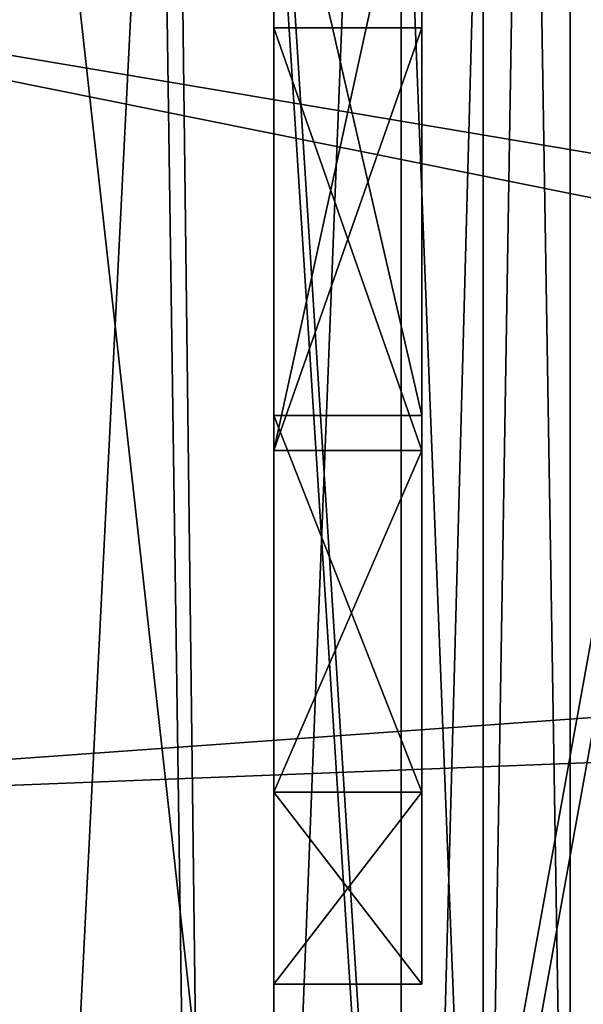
# Model space of a CAD drawing. Header units: millimetres. Extents: x -50 to 50, y -22 to 96.
# Tile 269 of 374: x 23.14 to 25.04, y 7.54 to 10.86. Entities that reach past the tile are written whole.
import ezdxf

# ---------------------------------------------------------------- set-up
doc = ezdxf.new("R2010")
doc.units = ezdxf.units.MM
doc.header["$LTSCALE"] = 65.185185
for name, color, linetype in [('1092', 7, 'CONTINUOUS'), ('1107', 7, 'CONTINUOUS'), ('1231', 7, 'CONTINUOUS'), ('1233', 7, 'CONTINUOUS'), ('1235', 7, 'CONTINUOUS'), ('1238', 7, 'CONTINUOUS'), ('1243', 7, 'CONTINUOUS'), ('1569', 7, 'CONTINUOUS'), ('1621', 7, 'CONTINUOUS'), ('1625', 7, 'CONTINUOUS'), ('1684', 7, 'CONTINUOUS'), ('1685', 7, 'CONTINUOUS'), ('27', 7, 'CONTINUOUS'), ('28', 7, 'CONTINUOUS'), ('29', 7, 'CONTINUOUS'), ('43', 7, 'CONTINUOUS'), ('465', 7, 'CONTINUOUS'), ('469', 7, 'CONTINUOUS'), ('489', 7, 'CONTINUOUS'), ('490', 7, 'CONTINUOUS'), ('492', 7, 'CONTINUOUS'), ('493', 7, 'CONTINUOUS'), ('494', 7, 'CONTINUOUS'), ('495', 7, 'CONTINUOUS'), ('496', 7, 'CONTINUOUS'), ('497', 7, 'CONTINUOUS'), ('498', 7, 'CONTINUOUS'), ('499', 7, 'CONTINUOUS'), ('500', 7, 'CONTINUOUS'), ('501', 7, 'CONTINUOUS'), ('502', 7, 'CONTINUOUS'), ('72', 7, 'CONTINUOUS')]:
    doc.layers.add(name, color=color, linetype=linetype)

msp = doc.modelspace()

# ---------------------------------------------------------------- linework, layer by layer
at = {"layer": '1092', "color": 3, "linetype": 'CONTINUOUS'}
msp.add_3dface([(24, 9.4043, -22.6629), (24, 9.4043, -25.1029), (24, 10.8299, -22.6629), (24, 9.4043, -22.6629)], dxfattribs=at)
at = {"layer": '1107', "color": 3, "linetype": 'CONTINUOUS'}
for points in [[(24.5, 11.6894, -21.7505), (24.5, 9.4043, -21.7505), (24.5, 7.6039, -22.6629), (24.5, 11.6894, -21.7505)], [(24.5, 11.6894, -22.7811), (24.5, 11.6894, -21.7505), (24.5, 10.8299, -22.6629), (24.5, 11.6894, -22.7811)], [(24.5, 11.6894, -21.7505), (24.5, 7.6039, -22.6629), (24.5, 8.2515, -22.6629), (24.5, 11.6894, -21.7505)], [(24.5, 11.6894, -21.7505), (24.5, 8.2515, -22.6629), (24.5, 9.4043, -22.6629), (24.5, 11.6894, -21.7505)], [(24.5, 11.6894, -21.7505), (24.5, 9.4043, -22.6629), (24.5, 10.8299, -22.6629), (24.5, 11.6894, -21.7505)], [(24.5, 11.6894, -22.7811), (24.5, 8.2515, -26.2963), (24.5, 9.5224, -26.2963), (24.5, 11.6894, -22.7811)], [(24.5, 8.2515, -26.2963), (24.5, 11.6894, -22.7811), (24.5, 9.4043, -25.1029), (24.5, 8.2515, -26.2963)], [(24.5, 9.4043, -25.1029), (24.5, 11.6894, -22.7811), (24.5, 10.8299, -22.6629), (24.5, 9.4043, -25.1029)], [(24.5, 9.4043, -21.7505), (24.5, 9.4043, -20.5), (24.5, 8.2515, -21.7505), (24.5, 9.4043, -21.7505)], [(24.5, 9.4043, -21.7505), (24.5, 8.2515, -21.7505), (24.5, 7.6039, -22.6629), (24.5, 9.4043, -21.7505)], [(24.5, 9.4043, -20.5), (24.5, 8.2515, -20.5), (24.5, 8.2515, -21.7505), (24.5, 9.4043, -20.5)], [(24.5, 8.2515, -22.6629), (24.5, 8.2515, -26.2963), (24.5, 9.4043, -22.6629), (24.5, 8.2515, -22.6629)], [(24.5, 8.2515, -26.2963), (24.5, 9.4043, -25.1029), (24.5, 9.4043, -22.6629), (24.5, 8.2515, -26.2963)], [(24.5, 8.2515, -21.7505), (24.5, 7.6039, -21.7505), (24.5, 7.6039, -22.6629), (24.5, 8.2515, -21.7505)]]:
    msp.add_3dface(points, dxfattribs=at)
at = {"layer": '1231', "color": 7, "linetype": 'CONTINUOUS', "true_color": 0xe0f2ff}
for points in [[(24, 26.5, -50), (24, -14, -50), (23.5, 20.5, -50), (24, 26.5, -50)], [(15.5, 20.5, -50), (23.5, 20.5, -50), (15.7843, 0.2718, -50), (15.5, 20.5, -50)], [(15.7843, 0.2718, -50), (23.5, 20.5, -50), (16.4697, 0, -50), (15.7843, 0.2718, -50)], [(23.5, 20.5, -50), (24, -14, -50), (16.4697, 0, -50), (23.5, 20.5, -50)]]:
    msp.add_3dface(points, dxfattribs=at)
at = {"layer": '1233', "color": 7, "linetype": 'CONTINUOUS', "true_color": 0xe0f2ff}
for points in [[(23.5, 26.5, 50), (23.5, 20.5, 50), (24, -14, 50), (23.5, 26.5, 50)], [(24, 26.5, 50), (23.5, 26.5, 50), (24, -14, 50), (24, 26.5, 50)], [(24, -14, 50), (19.5, 21.5, 50), (16.4697, 0, 50), (24, -14, 50)], [(19.7929, 20.7929, 50), (19.5, 21.5, 50), (24, -14, 50), (19.7929, 20.7929, 50)], [(20.5, 20.5, 50), (19.7929, 20.7929, 50), (24, -14, 50), (20.5, 20.5, 50)], [(23.5, 20.5, 50), (20.5, 20.5, 50), (24, -14, 50), (23.5, 20.5, 50)]]:
    msp.add_3dface(points, dxfattribs=at)
at = {"layer": '1235', "color": 7, "linetype": 'CONTINUOUS', "true_color": 0xe0f2ff}
for points in [[(24, -14, -50), (24, 26.5, -50), (25.0895, 26.5, -49.9002), (24, -14, -50)], [(26.1429, 21, -49.6043), (24, -14, -50), (26.1429, 26.5, -49.6043), (26.1429, 21, -49.6043)], [(26.1429, 26.5, -49.6043), (24, -14, -50), (25.0895, 26.5, -49.9002), (26.1429, 26.5, -49.6043)], [(28.1441, 21, -48.3389), (24, -14, -50), (26.1429, 21, -49.6043), (28.1441, 21, -48.3389)], [(24, -14, -50), (28.1441, 21, -48.3389), (28.2426, -14, -48.2426), (24, -14, -50)]]:
    msp.add_3dface(points, dxfattribs=at)
at = {"layer": '1238', "color": 7, "linetype": 'CONTINUOUS', "true_color": 0xe0f2ff}
for points in [[(24, 26.5, 50), (24, -14, 50), (28.2426, -14, 48.2426), (24, 26.5, 50)], [(25.0895, 26.5, 49.9002), (24, 26.5, 50), (28.2426, -14, 48.2426), (25.0895, 26.5, 49.9002)]]:
    msp.add_3dface(points, dxfattribs=at)
at = {"layer": '1243', "color": 7, "linetype": 'CONTINUOUS', "true_color": 0xe0f2ff}
for points in [[(25, 23, 38), (25, 17.5), (25, 5, 38), (25, 23, 38)], [(25, 0.9459, -17.4744), (25, 12.7046, -12.0351), (25, 23, -38), (25, 0.9459, -17.4744)], [(25, 0.2741, -17.7852), (25, 0.9459, -17.4744), (25, 23, -38), (25, 0.2741, -17.7852)], [(25, 0, -18.473), (25, 0.2741, -17.7852), (25, 23, -38), (25, 0, -18.473)], [(25, -12.7044, -12.0353), (25, 0, -18.473), (25, 23, -38), (25, -12.7044, -12.0353)], [(25, 5, -38), (25, -12.7044, -12.0353), (25, 23, -38), (25, 5, -38)], [(25, 17.5), (25, 12.7046, 12.0351), (25, 5, 38), (25, 17.5)], [(25, 12.7046, 12.0351), (25, 0.9459, 17.4744), (25, 0, 18.473), (25, 12.7046, 12.0351)], [(25, 12.7046, 12.0351), (25, 0, 18.473), (25, 5, 38), (25, 12.7046, 12.0351)]]:
    msp.add_3dface(points, dxfattribs=at)
at = {"layer": '1569', "color": 7, "linetype": 'CONTINUOUS', "true_color": 0xe0f2ff}
for points in [[(25, 0.9459, 17.4744), (25, 12.7046, 12.0351), (25.8, 0.9459, 17.4744), (25, 0.9459, 17.4744)], [(25, 12.7046, 12.0351), (25.8, 12.7046, 12.0351), (25.8, 0.9459, 17.4744), (25, 12.7046, 12.0351)], [(25, 12.7046, -12.0351), (25, 0.9459, -17.4744), (25.8, 12.7046, -12.0351), (25, 12.7046, -12.0351)], [(25, 0.9459, -17.4744), (25.8, 0.9459, -17.4744), (25.8, 12.7046, -12.0351), (25, 0.9459, -17.4744)]]:
    msp.add_3dface(points, dxfattribs=at)
at = {"layer": '1621', "color": 7, "linetype": 'CONTINUOUS', "true_color": 0xe0f2ff}
for points in [[(22, 5, 39), (22, 23, 39), (24, 5, 39), (22, 5, 39)], [(22, 23, 39), (24, 23, 39), (24, 5, 39), (22, 23, 39)]]:
    msp.add_3dface(points, dxfattribs=at)
at = {"layer": '1625', "color": 7, "linetype": 'CONTINUOUS', "true_color": 0xe0f2ff}
for points in [[(24, 23, -39), (22, 23, -39), (22, 5, -39), (24, 23, -39)], [(24, 5, -39), (24, 23, -39), (22, 5, -39), (24, 5, -39)]]:
    msp.add_3dface(points, dxfattribs=at)
at = {"layer": '1684', "color": 7, "linetype": 'CONTINUOUS', "true_color": 0xe0f2ff}
for points in [[(24, 23, -39), (24, 5, -39), (24.7071, 5, -38.7071), (24, 23, -39)], [(24.7071, 23, -38.7071), (24, 23, -39), (24.7071, 5, -38.7071), (24.7071, 23, -38.7071)], [(25, 5, -38), (25, 23, -38), (24.7071, 23, -38.7071), (25, 5, -38)], [(25, 5, -38), (24.7071, 23, -38.7071), (24.7071, 5, -38.7071), (25, 5, -38)]]:
    msp.add_3dface(points, dxfattribs=at)
at = {"layer": '1685', "color": 7, "linetype": 'CONTINUOUS', "true_color": 0xe0f2ff}
for points in [[(24, 5, 39), (24, 23, 39), (24.7071, 23, 38.7071), (24, 5, 39)], [(24, 5, 39), (24.7071, 23, 38.7071), (24.7071, 5, 38.7071), (24, 5, 39)], [(25, 23, 38), (25, 5, 38), (24.7071, 5, 38.7071), (25, 23, 38)], [(24.7071, 23, 38.7071), (25, 23, 38), (24.7071, 5, 38.7071), (24.7071, 23, 38.7071)]]:
    msp.add_3dface(points, dxfattribs=at)
at = {"layer": '27', "color": 7, "linetype": 'CONTINUOUS', "true_color": 0xf2c12d}
for points in [[(24.4301, 5.2226, -15.8644), (24, 12.0101, -13.0743), (24.4301, 13.6332, -9.6483), (24.4301, 5.2226, -15.8644)], [(25.4738, 10.991, -11.974), (24.4301, 5.2226, -15.8644), (24.4301, 13.6332, -9.6483), (25.4738, 10.991, -11.974)], [(24, 5.5512, -16.8631), (24, 12.0101, -13.0743), (24.4301, 5.2226, -15.8644), (24, 5.5512, -16.8631)], [(25.4738, 10.991, -11.974), (25.4738, -1.7288, -16.1614), (24.4301, 5.2226, -15.8644), (25.4738, 10.991, -11.974)]]:
    msp.add_3dface(points, dxfattribs=at)
at = {"layer": '28', "color": 7, "linetype": 'CONTINUOUS', "true_color": 0xf2c12d}
for points in [[(25.4738, 10.6513, 12.2771), (25.4738, 16.25, 0.3415), (24.4301, 13.3224, 10.0731), (25.4738, 10.6513, 12.2771)], [(24.4301, 4.8881, 15.9706), (24.4301, 13.3224, 10.0731), (24, 11.639, 13.4057), (24.4301, 4.8881, 15.9706)], [(25.4738, 10.6513, 12.2771), (24.4301, 13.3224, 10.0731), (24.4301, 4.8881, 15.9706), (25.4738, 10.6513, 12.2771)], [(24, 5.1958, 16.976), (24.4301, 4.8881, 15.9706), (24, 11.639, 13.4057), (24, 5.1958, 16.976)], [(25.4738, -1.955, 16.1356), (25.4738, 10.6513, 12.2771), (24.4301, 4.8881, 15.9706), (25.4738, -1.955, 16.1356)]]:
    msp.add_3dface(points, dxfattribs=at)
at = {"layer": '29', "color": 7, "linetype": 'CONTINUOUS', "true_color": 0xf2c12d}
for points in [[(24, -14.5, -29), (22.2426, -14.5, -33.2426), (24, 20.5, -29), (24, -14.5, -29)], [(24, 20.5, -29), (22.2426, -14.5, -33.2426), (22.2426, 20.5, -33.2426), (24, 20.5, -29)]]:
    msp.add_3dface(points, dxfattribs=at)
at = {"layer": '43', "color": 7, "linetype": 'CONTINUOUS', "true_color": 0xf2c12d}
for points in [[(24, -14.5, -29), (24, 20.5, -29), (24, 9.5224, -26.2963), (24, -14.5, -29)], [(24, -14.5, 19), (24, -2.1419, 17.6236), (24, 20.5, 19), (24, -14.5, 19)], [(24, -2.1419, 17.6236), (24, 5.1958, 16.976), (24, 20.5, 19), (24, -2.1419, 17.6236)], [(24, 5.1958, 16.976), (24, 11.639, 13.4057), (24, 20.5, 19), (24, 5.1958, 16.976)], [(24, 9.5224, -26.2963), (24, 20.5, -29), (24, 11.6894, -22.7811), (24, 9.5224, -26.2963)], [(24, 17.7494, 0.373), (24, 12.0101, -13.0743), (24, 9.4043, -20.5), (24, 17.7494, 0.373)], [(24, 9.4043, -21.7505), (24, 17.7494, 0.373), (24, 9.4043, -20.5), (24, 9.4043, -21.7505)], [(24, 17.7494, 0.373), (24, 9.4043, -21.7505), (24, 11.6894, -21.7505), (24, 17.7494, 0.373)], [(24, 12.0101, -13.0743), (24, 5.5512, -16.8631), (24, 4.8788, -20.3737), (24, 12.0101, -13.0743)], [(24, 9.4043, -20.5), (24, 12.0101, -13.0743), (24, 8.2515, -20.5), (24, 9.4043, -20.5)], [(24, 8.2515, -20.5), (24, 12.0101, -13.0743), (24, 4.8788, -20.3737), (24, 8.2515, -20.5)], [(24, -14.5, -29), (24, 9.5224, -26.2963), (24, 4.834, -26.4267), (24, -14.5, -29)], [(24, 9.5224, -26.2963), (24, 8.2515, -26.2963), (24, 4.834, -26.4267), (24, 9.5224, -26.2963)], [(24, 8.2515, -21.7505), (24, 8.2515, -20.5), (24, 7.6039, -21.7505), (24, 8.2515, -21.7505)], [(24, 7.6039, -21.7505), (24, 8.2515, -20.5), (24, 6.3475, -21.0481), (24, 7.6039, -21.7505)], [(24, 6.3475, -21.0481), (24, 8.2515, -20.5), (24, 5.7308, -20.5489), (24, 6.3475, -21.0481)], [(24, 5.7308, -20.5489), (24, 8.2515, -20.5), (24, 4.8788, -20.3737), (24, 5.7308, -20.5489)], [(24, 8.2515, -22.6629), (24, 7.6039, -22.6629), (24, 6.8747, -23.3554), (24, 8.2515, -22.6629)], [(24, 8.2515, -26.2963), (24, 8.2515, -22.6629), (24, 6.3547, -25.7148), (24, 8.2515, -26.2963)], [(24, 8.2515, -22.6629), (24, 6.8747, -23.3554), (24, 6.7402, -24.794), (24, 8.2515, -22.6629)], [(24, 6.3547, -25.7148), (24, 8.2515, -22.6629), (24, 6.7402, -24.794), (24, 6.3547, -25.7148)], [(24, 4.834, -26.4267), (24, 8.2515, -26.2963), (24, 5.7303, -26.24), (24, 4.834, -26.4267)], [(24, 5.7303, -26.24), (24, 8.2515, -26.2963), (24, 6.3547, -25.7148), (24, 5.7303, -26.24)], [(24, 7.6039, -22.6629), (24, 7.6039, -21.7505), (24, 6.7377, -21.9392), (24, 7.6039, -22.6629)], [(24, 6.7377, -21.9392), (24, 7.6039, -21.7505), (24, 6.3475, -21.0481), (24, 6.7377, -21.9392)], [(24, 6.8747, -23.3554), (24, 7.6039, -22.6629), (24, 6.7377, -21.9392), (24, 6.8747, -23.3554)]]:
    msp.add_3dface(points, dxfattribs=at)
at = {"layer": '465', "color": 3, "linetype": 'CONTINUOUS'}
for points in [[(33, 9.0708, 8.2331), (20.4712, 11.1831, 5), (33, 12.1578, 1.5), (33, 9.0708, 8.2331)], [(20.3992, 8.168, 9.1294), (20.4712, 11.1831, 5), (33, 9.0708, 8.2331), (20.3992, 8.168, 9.1294)], [(33, 2.6674, 11.9561), (20.3992, 8.168, 9.1294), (33, 9.0708, 8.2331), (33, 2.6674, 11.9561)], [(20.3548, 3.731, 11.668), (20.3992, 8.168, 9.1294), (33, 2.6674, 11.9561), (20.3548, 3.731, 11.668)]]:
    msp.add_3dface(points, dxfattribs=at)
at = {"layer": '469', "color": 3, "linetype": 'CONTINUOUS'}
for points in [[(33, 12.1578, -1.5), (20.4712, 11.1831, -5), (33, 8.6621, -8.6621), (33, 12.1578, -1.5)], [(20.4712, 11.1831, -5), (20.3992, 8.168, -9.1294), (33, 8.6621, -8.6621), (20.4712, 11.1831, -5)], [(20.3992, 8.168, -9.1294), (20.3548, 3.731, -11.668), (33, 8.6621, -8.6621), (20.3992, 8.168, -9.1294)], [(33, 8.6621, -8.6621), (20.3548, 3.731, -11.668), (33, 1.5, -12.1578), (33, 8.6621, -8.6621)]]:
    msp.add_3dface(points, dxfattribs=at)
at = {"layer": '489', "color": 3, "linetype": 'CONTINUOUS'}
for points in [[(24, 9.4043, -21.7505), (24, 9.4043, -20.5), (24.5, 9.4043, -21.7505), (24, 9.4043, -21.7505)], [(24.5, 9.4043, -21.7505), (24, 9.4043, -20.5), (24.5, 9.4043, -20.5), (24.5, 9.4043, -21.7505)]]:
    msp.add_3dface(points, dxfattribs=at)
at = {"layer": '490', "color": 3, "linetype": 'CONTINUOUS'}
for points in [[(24, 11.6894, -21.7505), (24, 9.4043, -21.7505), (24.5, 11.6894, -21.7505), (24, 11.6894, -21.7505)], [(24, 9.4043, -21.7505), (24.5, 9.4043, -21.7505), (24.5, 11.6894, -21.7505), (24, 9.4043, -21.7505)]]:
    msp.add_3dface(points, dxfattribs=at)
at = {"layer": '492', "color": 3, "linetype": 'CONTINUOUS'}
for points in [[(24, 9.4043, -20.5), (24, 8.2515, -20.5), (24.5, 9.4043, -20.5), (24, 9.4043, -20.5)], [(24.5, 9.4043, -20.5), (24, 8.2515, -20.5), (24.5, 8.2515, -20.5), (24.5, 9.4043, -20.5)]]:
    msp.add_3dface(points, dxfattribs=at)
at = {"layer": '493', "color": 3, "linetype": 'CONTINUOUS'}
for points in [[(24, 8.2515, -20.5), (24, 8.2515, -21.7505), (24.5, 8.2515, -20.5), (24, 8.2515, -20.5)], [(24.5, 8.2515, -20.5), (24, 8.2515, -21.7505), (24.5, 8.2515, -21.7505), (24.5, 8.2515, -20.5)]]:
    msp.add_3dface(points, dxfattribs=at)
at = {"layer": '494', "color": 3, "linetype": 'CONTINUOUS'}
for points in [[(24, 8.2515, -21.7505), (24, 7.6039, -21.7505), (24.5, 8.2515, -21.7505), (24, 8.2515, -21.7505)], [(24.5, 8.2515, -21.7505), (24, 7.6039, -21.7505), (24.5, 7.6039, -21.7505), (24.5, 8.2515, -21.7505)]]:
    msp.add_3dface(points, dxfattribs=at)
at = {"layer": '495', "color": 3, "linetype": 'CONTINUOUS'}
for points in [[(24, 7.6039, -21.7505), (24, 7.6039, -22.6629), (24.5, 7.6039, -21.7505), (24, 7.6039, -21.7505)], [(24.5, 7.6039, -21.7505), (24, 7.6039, -22.6629), (24.5, 7.6039, -22.6629), (24.5, 7.6039, -21.7505)]]:
    msp.add_3dface(points, dxfattribs=at)
at = {"layer": '496', "color": 3, "linetype": 'CONTINUOUS'}
for points in [[(24, 7.6039, -22.6629), (24, 8.2515, -22.6629), (24.5, 7.6039, -22.6629), (24, 7.6039, -22.6629)], [(24.5, 7.6039, -22.6629), (24, 8.2515, -22.6629), (24.5, 8.2515, -22.6629), (24.5, 7.6039, -22.6629)]]:
    msp.add_3dface(points, dxfattribs=at)
at = {"layer": '497', "color": 3, "linetype": 'CONTINUOUS'}
for points in [[(24, 8.2515, -22.6629), (24, 8.2515, -26.2963), (24.5, 8.2515, -22.6629), (24, 8.2515, -22.6629)], [(24.5, 8.2515, -22.6629), (24, 8.2515, -26.2963), (24.5, 8.2515, -26.2963), (24.5, 8.2515, -22.6629)]]:
    msp.add_3dface(points, dxfattribs=at)
at = {"layer": '498', "color": 3, "linetype": 'CONTINUOUS'}
for points in [[(24, 8.2515, -26.2963), (24, 9.5224, -26.2963), (24.5, 8.2515, -26.2963), (24, 8.2515, -26.2963)], [(24.5, 8.2515, -26.2963), (24, 9.5224, -26.2963), (24.5, 9.5224, -26.2963), (24.5, 8.2515, -26.2963)]]:
    msp.add_3dface(points, dxfattribs=at)
at = {"layer": '499', "color": 3, "linetype": 'CONTINUOUS'}
for points in [[(24, 9.5224, -26.2963), (24, 11.6894, -22.7811), (24.5, 9.5224, -26.2963), (24, 9.5224, -26.2963)], [(24, 11.6894, -22.7811), (24.5, 11.6894, -22.7811), (24.5, 9.5224, -26.2963), (24, 11.6894, -22.7811)]]:
    msp.add_3dface(points, dxfattribs=at)
at = {"layer": '500', "color": 3, "linetype": 'CONTINUOUS'}
for points in [[(24.5, 9.4043, -25.1029), (24, 9.4043, -25.1029), (24, 9.4043, -22.6629), (24.5, 9.4043, -25.1029)], [(24.5, 9.4043, -22.6629), (24.5, 9.4043, -25.1029), (24, 9.4043, -22.6629), (24.5, 9.4043, -22.6629)]]:
    msp.add_3dface(points, dxfattribs=at)
at = {"layer": '501', "color": 3, "linetype": 'CONTINUOUS'}
for points in [[(24.5, 9.4043, -22.6629), (24, 9.4043, -22.6629), (24, 10.8299, -22.6629), (24.5, 9.4043, -22.6629)], [(24.5, 10.8299, -22.6629), (24.5, 9.4043, -22.6629), (24, 10.8299, -22.6629), (24.5, 10.8299, -22.6629)]]:
    msp.add_3dface(points, dxfattribs=at)
at = {"layer": '502', "color": 3, "linetype": 'CONTINUOUS'}
for points in [[(24, 9.4043, -25.1029), (24.5, 9.4043, -25.1029), (24.5, 10.8299, -22.6629), (24, 9.4043, -25.1029)], [(24, 9.4043, -25.1029), (24.5, 10.8299, -22.6629), (24, 10.8299, -22.6629), (24, 9.4043, -25.1029)]]:
    msp.add_3dface(points, dxfattribs=at)
at = {"layer": '72', "color": 7, "linetype": 'CONTINUOUS', "true_color": 0xf2c12d}
for points in [[(22.2426, -14.5, 23.2426), (24, -14.5, 19), (22.2426, 20.5, 23.2426), (22.2426, -14.5, 23.2426)], [(24, -14.5, 19), (24, 20.5, 19), (22.2426, 20.5, 23.2426), (24, -14.5, 19)]]:
    msp.add_3dface(points, dxfattribs=at)

doc.saveas('drawing.dxf')
